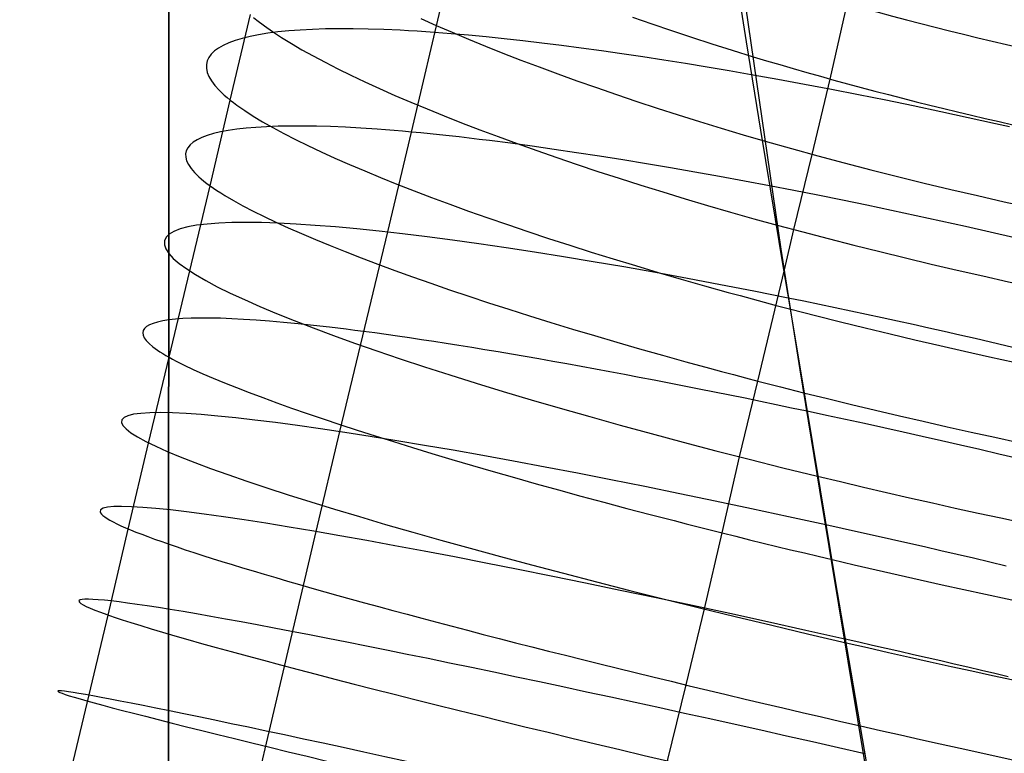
# Model space of a CAD drawing. Extents: x -383 to 1849, y -1185 to -529.
# Tile 343 of 656: x 214 to 232, y -1016 to -1002. Entities that reach past the tile are written whole.
import ezdxf

# ---------------------------------------------------------------- set-up
doc = ezdxf.new("R2010")
doc.units = 0
doc.layers.add('PREDEFINITO', color=7, linetype='CONTINUOUS')

msp = doc.modelspace()

# ---------------------------------------------------------------- linework, layer by layer
at = {"layer": 'PREDEFINITO'}
for p, q in [((216.32, -1056.306, 420), (216.333, -1000.114, 420)), ((216.32, -1056.306, 370), (216.333, -1000.114, 370)), ((216.333, -1000.114, 395), (216.32, -1056.306, 395)), ((216.32, -1056.306, 420), (216.333, -1000.114, 420)), ((220.91, -1003.854, 477.144), (221.791, -1000.1, 477.584)), ((226.961, -1000.5, 474.179), (227.219, -1002.15, 473.737)), ((227.879, -1006.064, 502.061), (227.213, -1001.479, 502.125)), ((228.803, -1002.857, 502.556), (229.127, -1001.439, 502.799)), ((217.49, -1003.251, 491.778), (217.872, -1001.639, 491.969)), ((217.932, -1001.691, 492.193), (217.996, -1001.743, 492.417)), ((217.996, -1001.743, 492.417), (218.135, -1001.85, 492.86)), ((221.088, -1001.712, 497.67), (221.377, -1001.841, 498.005)), ((225.077, -1001.685, 501.013), (225.442, -1001.813, 501.225)), ((218.203, -1001.991, 482.258), (218.027, -1002.019, 482.716)), ((218.135, -1001.85, 492.86), (218.29, -1001.959, 493.298)), ((218.392, -1001.966, 481.806), (218.203, -1001.991, 482.258)), ((218.29, -1001.959, 493.298), (218.46, -1002.071, 493.73)), ((218.596, -1001.946, 481.359), (218.392, -1001.966, 481.806)), ((218.812, -1001.93, 480.92), (218.596, -1001.946, 481.359)), ((219.042, -1001.918, 480.488), (218.812, -1001.93, 480.92)), ((219.286, -1001.91, 480.063), (219.042, -1001.918, 480.488)), ((219.542, -1001.906, 479.647), (219.286, -1001.91, 480.063)), ((219.811, -1001.906, 479.239), (219.542, -1001.906, 479.647)), ((220.093, -1001.911, 478.841), (219.811, -1001.906, 479.239)), ((220.387, -1001.92, 478.452), (220.093, -1001.911, 478.841)), ((220.695, -1001.934, 478.074), (220.387, -1001.92, 478.452)), ((220.853, -1001.942, 477.889), (220.695, -1001.934, 478.074)), ((221.014, -1001.952, 477.707), (220.853, -1001.942, 477.889)), ((221.178, -1001.962, 477.527), (221.014, -1001.952, 477.707)), ((221.346, -1001.974, 477.351), (221.178, -1001.962, 477.527)), ((221.66, -1001.999, 477.035), (221.346, -1001.974, 477.351)), ((221.377, -1001.841, 498.005), (221.677, -1001.971, 498.332)), ((221.677, -1001.971, 498.332), (221.986, -1002.102, 498.649)), ((225.442, -1001.813, 501.225), (225.813, -1001.939, 501.426)), ((225.813, -1001.939, 501.426), (226.19, -1002.065, 501.615)), ((217.464, -1002.171, 484.592), (217.359, -1002.219, 485.07)), ((217.584, -1002.127, 484.117), (217.464, -1002.171, 484.592)), ((217.717, -1002.087, 483.646), (217.584, -1002.127, 484.117)), ((217.865, -1002.051, 483.178), (217.717, -1002.087, 483.646)), ((218.027, -1002.019, 482.716), (217.865, -1002.051, 483.178)), ((218.46, -1002.071, 493.73), (218.644, -1002.185, 494.156)), ((221.984, -1002.027, 476.73), (221.66, -1001.999, 477.035)), ((222.317, -1002.059, 476.434), (221.984, -1002.027, 476.73)), ((221.986, -1002.102, 498.649), (222.305, -1002.232, 498.957)), ((222.659, -1002.094, 476.149), (222.317, -1002.059, 476.434)), ((223.01, -1002.133, 475.875), (222.659, -1002.094, 476.149)), ((223.369, -1002.176, 475.611), (223.01, -1002.133, 475.875)), ((223.736, -1002.222, 475.358), (223.369, -1002.176, 475.611)), ((226.19, -1002.065, 501.615), (226.572, -1002.189, 501.792)), ((227.219, -1002.15, 473.737), (227.489, -1003.817, 473.337)), ((217.193, -1002.325, 486.033), (217.133, -1002.383, 486.516)), ((217.269, -1002.27, 485.551), (217.193, -1002.325, 486.033)), ((217.359, -1002.219, 485.07), (217.269, -1002.27, 485.551)), ((218.644, -1002.185, 494.156), (218.842, -1002.301, 494.575)), ((218.842, -1002.301, 494.575), (219.054, -1002.419, 494.988)), ((222.305, -1002.232, 498.957), (222.633, -1002.363, 499.255)), ((222.633, -1002.363, 499.255), (222.97, -1002.495, 499.543)), ((224.11, -1002.271, 475.116), (223.736, -1002.222, 475.358)), ((224.491, -1002.323, 474.884), (224.11, -1002.271, 475.116)), ((224.878, -1002.379, 474.664), (224.491, -1002.323, 474.884)), ((226.572, -1002.189, 501.792), (226.96, -1002.312, 501.958)), ((226.96, -1002.312, 501.958), (227.353, -1002.433, 502.111)), ((217.057, -1002.511, 487.486), (217.042, -1002.58, 487.971)), ((217.087, -1002.445, 487.001), (217.057, -1002.511, 487.486)), ((217.133, -1002.383, 486.516), (217.087, -1002.445, 487.001)), ((219.054, -1002.419, 494.988), (219.28, -1002.539, 495.394)), ((219.28, -1002.539, 495.394), (219.518, -1002.661, 495.792)), ((222.97, -1002.495, 499.543), (223.315, -1002.626, 499.82)), ((225.272, -1002.437, 474.455), (224.878, -1002.379, 474.664)), ((225.671, -1002.499, 474.257), (225.272, -1002.437, 474.455)), ((226.076, -1002.563, 474.071), (225.671, -1002.499, 474.257)), ((217.042, -1002.58, 487.971), (217.042, -1002.652, 488.454)), ((217.042, -1002.652, 488.454), (217.058, -1002.728, 488.937)), ((217.058, -1002.728, 488.937), (217.09, -1002.807, 489.418)), ((219.518, -1002.661, 495.792), (219.769, -1002.784, 496.182)), ((223.315, -1002.626, 499.82), (223.668, -1002.757, 500.087)), ((226.485, -1002.631, 473.896), (226.076, -1002.563, 474.071)), ((226.9, -1002.701, 473.733), (226.485, -1002.631, 473.896)), ((227.318, -1002.774, 473.582), (226.9, -1002.701, 473.733)), ((217.09, -1002.807, 489.418), (217.137, -1002.889, 489.897)), ((217.137, -1002.889, 489.897), (217.201, -1002.975, 490.373)), ((219.769, -1002.784, 496.182), (220.033, -1002.909, 496.564)), ((220.033, -1002.909, 496.564), (220.309, -1003.035, 496.937)), ((223.668, -1002.757, 500.087), (224.029, -1002.887, 500.342)), ((224.029, -1002.887, 500.342), (224.398, -1003.017, 500.586)), ((227.818, -1002.863, 473.418), (227.318, -1002.774, 473.582)), ((228.322, -1002.956, 473.272), (227.818, -1002.863, 473.418)), ((228.467, -1004.276, 502.339), (228.803, -1002.857, 502.556)), ((217.201, -1002.975, 490.373), (217.281, -1003.064, 490.845)), ((217.281, -1003.064, 490.845), (217.327, -1003.109, 491.08)), ((220.309, -1003.035, 496.937), (220.596, -1003.162, 497.301)), ((224.398, -1003.017, 500.586), (224.774, -1003.147, 500.818)), ((228.831, -1003.053, 473.142), (228.322, -1002.956, 473.272)), ((229.342, -1003.153, 473.03), (228.831, -1003.053, 473.142)), ((217.11, -1004.868, 491.632), (217.49, -1003.251, 491.778)), ((217.327, -1003.109, 491.08), (217.377, -1003.156, 491.314)), ((217.377, -1003.156, 491.314), (217.431, -1003.203, 491.546)), ((217.431, -1003.203, 491.546), (217.49, -1003.251, 491.778)), ((217.49, -1003.251, 491.778), (217.552, -1003.3, 492.008)), ((220.596, -1003.162, 497.301), (220.895, -1003.29, 497.657)), ((220.895, -1003.29, 497.657), (221.205, -1003.419, 498.002)), ((224.774, -1003.147, 500.818), (225.157, -1003.276, 501.038)), ((225.157, -1003.276, 501.038), (225.546, -1003.404, 501.246)), ((229.856, -1003.256, 472.935), (229.342, -1003.153, 473.03)), ((230.373, -1003.362, 472.858), (229.856, -1003.256, 472.935)), ((217.552, -1003.3, 492.008), (217.619, -1003.349, 492.237)), ((217.619, -1003.349, 492.237), (217.69, -1003.399, 492.465)), ((217.69, -1003.399, 492.465), (217.764, -1003.45, 492.691)), ((217.764, -1003.45, 492.691), (217.925, -1003.554, 493.14)), ((221.205, -1003.419, 498.002), (221.525, -1003.549, 498.338)), ((225.546, -1003.404, 501.246), (225.942, -1003.531, 501.441)), ((230.89, -1003.472, 472.799), (230.373, -1003.362, 472.858)), ((231.408, -1003.584, 472.758), (230.89, -1003.472, 472.799)), ((217.925, -1003.554, 493.14), (218.102, -1003.66, 493.582)), ((218.102, -1003.66, 493.582), (218.294, -1003.769, 494.018)), ((221.525, -1003.549, 498.338), (221.855, -1003.679, 498.663)), ((225.942, -1003.531, 501.441), (226.344, -1003.657, 501.624)), ((226.344, -1003.657, 501.624), (226.751, -1003.782, 501.793)), ((231.667, -1003.641, 472.745), (231.408, -1003.584, 472.758)), ((231.926, -1003.699, 472.736), (231.667, -1003.641, 472.745)), ((217.455, -1003.826, 482.998), (217.309, -1003.853, 483.467)), ((217.615, -1003.802, 482.533), (217.455, -1003.826, 482.998)), ((217.789, -1003.782, 482.073), (217.615, -1003.802, 482.533)), ((217.977, -1003.766, 481.618), (217.789, -1003.782, 482.073)), ((218.178, -1003.754, 481.17), (217.977, -1003.766, 481.618)), ((218.393, -1003.745, 480.729), (218.178, -1003.754, 481.17)), ((218.294, -1003.769, 494.018), (218.5, -1003.88, 494.447)), ((218.621, -1003.741, 480.295), (218.393, -1003.745, 480.729)), ((218.862, -1003.741, 479.868), (218.621, -1003.741, 480.295)), ((219.117, -1003.744, 479.45), (218.862, -1003.741, 479.868)), ((219.384, -1003.752, 479.04), (219.117, -1003.744, 479.45)), ((219.664, -1003.764, 478.64), (219.384, -1003.752, 479.04)), ((219.957, -1003.78, 478.25), (219.664, -1003.764, 478.64)), ((220.262, -1003.801, 477.87), (219.957, -1003.78, 478.25)), ((220.42, -1003.812, 477.685), (220.262, -1003.801, 477.87)), ((220.58, -1003.825, 477.502), (220.42, -1003.812, 477.685)), ((220.743, -1003.839, 477.322), (220.58, -1003.825, 477.502)), ((220.91, -1003.854, 477.144), (220.743, -1003.839, 477.322)), ((221.855, -1003.679, 498.663), (222.196, -1003.81, 498.978)), ((222.196, -1003.81, 498.978), (222.546, -1003.941, 499.281)), ((226.751, -1003.782, 501.793), (227.163, -1003.905, 501.948)), ((227.489, -1003.817, 473.337), (227.767, -1005.498, 472.988)), ((232.185, -1003.757, 472.731), (231.926, -1003.699, 472.736)), ((216.868, -1004.001, 485.38), (216.794, -1004.047, 485.865)), ((216.956, -1003.959, 484.898), (216.868, -1004.001, 485.38)), ((217.059, -1003.92, 484.418), (216.956, -1003.959, 484.898)), ((217.177, -1003.885, 483.941), (217.059, -1003.92, 484.418)), ((217.309, -1003.853, 483.467), (217.177, -1003.885, 483.941)), ((218.5, -1003.88, 494.447), (218.721, -1003.993, 494.869)), ((218.721, -1003.993, 494.869), (218.956, -1004.109, 495.283)), ((220.463, -1005.736, 476.984), (220.91, -1003.854, 477.144)), ((221.083, -1003.871, 476.966), (220.91, -1003.854, 477.144)), ((221.26, -1003.888, 476.791), (221.083, -1003.871, 476.966)), ((221.44, -1003.907, 476.619), (221.26, -1003.888, 476.791)), ((221.623, -1003.927, 476.45), (221.44, -1003.907, 476.619)), ((221.809, -1003.947, 476.284), (221.623, -1003.927, 476.45)), ((221.997, -1003.969, 476.122), (221.809, -1003.947, 476.284)), ((222.188, -1003.992, 475.963), (221.997, -1003.969, 476.122)), ((222.382, -1004.016, 475.807), (222.188, -1003.992, 475.963)), ((222.778, -1004.067, 475.505), (222.382, -1004.016, 475.807)), ((222.546, -1003.941, 499.281), (222.905, -1004.072, 499.574)), ((227.163, -1003.905, 501.948), (227.581, -1004.027, 502.09)), ((216.663, -1004.207, 487.324), (216.649, -1004.267, 487.811)), ((216.691, -1004.15, 486.837), (216.663, -1004.207, 487.324)), ((216.735, -1004.097, 486.351), (216.691, -1004.15, 486.837)), ((216.794, -1004.047, 485.865), (216.735, -1004.097, 486.351)), ((218.956, -1004.109, 495.283), (219.204, -1004.226, 495.689)), ((223.184, -1004.122, 475.217), (222.778, -1004.067, 475.505)), ((222.905, -1004.072, 499.574), (223.273, -1004.204, 499.854)), ((223.599, -1004.181, 474.942), (223.184, -1004.122, 475.217)), ((223.273, -1004.204, 499.854), (223.65, -1004.335, 500.122)), ((224.022, -1004.244, 474.682), (223.599, -1004.181, 474.942)), ((216.649, -1004.267, 487.811), (216.652, -1004.33, 488.297)), ((216.652, -1004.33, 488.297), (216.669, -1004.397, 488.781)), ((216.669, -1004.397, 488.781), (216.703, -1004.468, 489.264)), ((219.204, -1004.226, 495.689), (219.466, -1004.345, 496.088)), ((219.466, -1004.345, 496.088), (219.74, -1004.466, 496.477)), ((223.65, -1004.335, 500.122), (224.035, -1004.466, 500.379)), ((224.454, -1004.311, 474.435), (224.022, -1004.244, 474.682)), ((224.894, -1004.381, 474.202), (224.454, -1004.311, 474.435)), ((225.341, -1004.454, 473.984), (224.894, -1004.381, 474.202)), ((228.118, -1005.696, 502.146), (228.467, -1004.276, 502.339)), ((216.703, -1004.468, 489.264), (216.752, -1004.541, 489.744)), ((216.752, -1004.541, 489.744), (216.817, -1004.618, 490.222)), ((219.74, -1004.466, 496.477), (220.027, -1004.588, 496.857)), ((220.027, -1004.588, 496.857), (220.325, -1004.712, 497.228)), ((224.035, -1004.466, 500.379), (224.427, -1004.597, 500.622)), ((225.795, -1004.531, 473.78), (225.341, -1004.454, 473.984)), ((226.254, -1004.611, 473.59), (225.795, -1004.531, 473.78)), ((216.817, -1004.618, 490.222), (216.898, -1004.698, 490.696)), ((216.898, -1004.698, 490.696), (216.945, -1004.74, 490.931)), ((216.945, -1004.74, 490.931), (216.996, -1004.782, 491.166)), ((220.325, -1004.712, 497.228), (220.636, -1004.837, 497.59)), ((224.427, -1004.597, 500.622), (224.827, -1004.727, 500.852)), ((224.827, -1004.727, 500.852), (225.235, -1004.856, 501.069)), ((226.719, -1004.695, 473.416), (226.254, -1004.611, 473.59)), ((227.189, -1004.781, 473.256), (226.719, -1004.695, 473.416)), ((216.338, -1008.104, 491.393), (217.11, -1004.868, 491.632)), ((216.996, -1004.782, 491.166), (217.051, -1004.824, 491.399)), ((217.051, -1004.824, 491.399), (217.11, -1004.868, 491.632)), ((217.11, -1004.868, 491.632), (217.173, -1004.912, 491.863)), ((217.173, -1004.912, 491.863), (217.241, -1004.958, 492.092)), ((217.241, -1004.958, 492.092), (217.312, -1005.004, 492.321)), ((220.636, -1004.837, 497.59), (220.958, -1004.962, 497.941)), ((220.958, -1004.962, 497.941), (221.29, -1005.089, 498.281)), ((225.235, -1004.856, 501.069), (225.649, -1004.985, 501.271)), ((227.663, -1004.871, 473.111), (227.189, -1004.781, 473.256)), ((228.118, -1004.958, 472.988), (227.663, -1004.871, 473.111)), ((228.576, -1005.048, 472.879), (228.118, -1004.958, 472.988)), ((217.312, -1005.004, 492.321), (217.387, -1005.05, 492.547)), ((217.387, -1005.05, 492.547), (217.55, -1005.146, 492.997)), ((217.55, -1005.146, 492.997), (217.728, -1005.244, 493.44)), ((221.29, -1005.089, 498.281), (221.634, -1005.217, 498.61)), ((225.649, -1004.985, 501.271), (226.069, -1005.113, 501.46)), ((226.069, -1005.113, 501.46), (226.495, -1005.239, 501.634)), ((229.037, -1005.141, 472.783), (228.576, -1005.048, 472.879)), ((229.499, -1005.236, 472.703), (229.037, -1005.141, 472.783)), ((217.728, -1005.244, 493.44), (217.921, -1005.345, 493.877)), ((221.634, -1005.217, 498.61), (221.987, -1005.345, 498.929)), ((226.495, -1005.239, 501.634), (226.928, -1005.365, 501.794)), ((229.963, -1005.333, 472.636), (229.499, -1005.236, 472.703)), ((230.428, -1005.433, 472.584), (229.963, -1005.333, 472.636)), ((217.921, -1005.345, 493.877), (218.129, -1005.448, 494.307)), ((218.129, -1005.448, 494.307), (218.351, -1005.553, 494.729)), ((221.987, -1005.345, 498.929), (222.35, -1005.473, 499.235)), ((222.35, -1005.473, 499.235), (222.723, -1005.602, 499.53)), ((226.928, -1005.365, 501.794), (227.365, -1005.489, 501.938)), ((227.365, -1005.489, 501.938), (227.808, -1005.612, 502.066)), ((227.767, -1005.498, 472.988), (227.907, -1006.344, 472.837)), ((230.894, -1005.534, 472.547), (230.428, -1005.433, 472.584)), ((218.351, -1005.553, 494.729), (218.586, -1005.661, 495.144)), ((218.586, -1005.661, 495.144), (218.836, -1005.771, 495.551)), ((222.723, -1005.602, 499.53), (223.104, -1005.731, 499.812)), ((227.943, -1006.456, 502.057), (228.118, -1005.696, 502.146)), ((231.359, -1005.637, 472.524), (230.894, -1005.534, 472.547)), ((231.825, -1005.742, 472.517), (231.359, -1005.637, 472.524)), ((218.836, -1005.771, 495.551), (219.098, -1005.882, 495.95)), ((219.098, -1005.882, 495.95), (219.374, -1005.996, 496.34)), ((219.559, -1009.503, 476.781), (220.463, -1005.736, 476.984)), ((223.104, -1005.731, 499.812), (223.495, -1005.861, 500.081)), ((223.495, -1005.861, 500.081), (223.893, -1005.99, 500.337)), ((232.289, -1005.849, 472.524), (231.825, -1005.742, 472.517)), ((219.374, -1005.996, 496.34), (219.662, -1006.111, 496.721)), ((223.893, -1005.99, 500.337), (224.3, -1006.119, 500.579)), ((228.24, -1008.342, 502.035), (227.879, -1006.064, 502.061)), ((219.662, -1006.111, 496.721), (219.961, -1006.228, 497.092)), ((219.961, -1006.228, 497.092), (220.273, -1006.346, 497.453)), ((224.3, -1006.119, 500.579), (224.714, -1006.247, 500.808)), ((224.714, -1006.247, 500.808), (225.135, -1006.375, 501.022)), ((220.273, -1006.346, 497.453), (220.596, -1006.465, 497.805)), ((225.135, -1006.375, 501.022), (225.562, -1006.503, 501.222)), ((227.907, -1006.344, 472.837), (228.049, -1007.192, 472.7)), ((220.596, -1006.465, 497.805), (220.929, -1006.585, 498.145)), ((220.929, -1006.585, 498.145), (221.273, -1006.707, 498.475)), ((225.562, -1006.503, 501.222), (225.997, -1006.629, 501.406)), ((225.997, -1006.629, 501.406), (226.437, -1006.755, 501.575)), ((227.439, -1008.552, 501.849), (227.943, -1006.456, 502.057)), ((221.273, -1006.707, 498.475), (221.627, -1006.829, 498.793)), ((226.437, -1006.755, 501.575), (226.883, -1006.88, 501.728)), ((221.627, -1006.829, 498.793), (221.991, -1006.952, 499.1)), ((221.991, -1006.952, 499.1), (222.365, -1007.075, 499.394)), ((226.883, -1006.88, 501.728), (227.108, -1006.941, 501.799)), ((227.108, -1006.941, 501.799), (227.334, -1007.003, 501.865)), ((227.334, -1007.003, 501.865), (227.561, -1007.064, 501.928)), ((222.365, -1007.075, 499.394), (222.747, -1007.199, 499.676)), ((227.561, -1007.064, 501.928), (227.79, -1007.125, 501.986)), ((227.79, -1007.125, 501.986), (228.064, -1007.197, 502.05)), ((228.049, -1007.192, 472.7), (228.336, -1008.897, 472.468)), ((216.6, -1007.375, 482.736), (216.459, -1007.386, 483.207)), ((216.756, -1007.368, 482.27), (216.6, -1007.375, 482.736)), ((216.926, -1007.365, 481.809), (216.756, -1007.368, 482.27)), ((217.11, -1007.365, 481.354), (216.926, -1007.365, 481.809)), ((217.307, -1007.369, 480.905), (217.11, -1007.365, 481.354)), ((217.519, -1007.377, 480.462), (217.307, -1007.369, 480.905)), ((217.743, -1007.389, 480.027), (217.519, -1007.377, 480.462)), ((222.747, -1007.199, 499.676), (223.138, -1007.323, 499.945)), ((223.138, -1007.323, 499.945), (223.537, -1007.447, 500.201)), ((215.873, -1007.56, 486.585), (215.849, -1007.599, 487.073)), ((215.912, -1007.524, 486.097), (215.873, -1007.56, 486.585)), ((215.966, -1007.492, 485.61), (215.912, -1007.524, 486.097)), ((216.035, -1007.464, 485.124), (215.966, -1007.492, 485.61)), ((216.119, -1007.439, 484.641), (216.035, -1007.464, 485.124)), ((216.218, -1007.417, 484.16), (216.119, -1007.439, 484.641)), ((216.331, -1007.4, 483.682), (216.218, -1007.417, 484.16)), ((216.459, -1007.386, 483.207), (216.331, -1007.4, 483.682)), ((217.981, -1007.404, 479.6), (217.743, -1007.389, 480.027)), ((218.232, -1007.423, 479.181), (217.981, -1007.404, 479.6)), ((218.496, -1007.446, 478.77), (218.232, -1007.423, 479.181)), ((218.773, -1007.473, 478.369), (218.496, -1007.446, 478.77)), ((219.063, -1007.503, 477.978), (218.773, -1007.473, 478.369)), ((219.365, -1007.538, 477.597), (219.063, -1007.503, 477.978)), ((219.521, -1007.556, 477.411), (219.365, -1007.538, 477.597)), ((219.68, -1007.576, 477.228), (219.521, -1007.556, 477.411)), ((223.537, -1007.447, 500.201), (223.944, -1007.572, 500.443)), ((215.849, -1007.599, 487.073), (215.84, -1007.641, 487.561)), ((215.84, -1007.641, 487.561), (215.847, -1007.687, 488.048)), ((215.847, -1007.687, 488.048), (215.869, -1007.736, 488.534)), ((215.869, -1007.736, 488.534), (215.907, -1007.789, 489.018)), ((219.842, -1007.596, 477.047), (219.68, -1007.576, 477.228)), ((220.007, -1007.618, 476.869), (219.842, -1007.596, 477.047)), ((220.217, -1007.646, 476.653), (220.007, -1007.618, 476.869)), ((220.431, -1007.675, 476.441), (220.217, -1007.646, 476.653)), ((220.649, -1007.706, 476.234), (220.431, -1007.675, 476.441)), ((220.872, -1007.739, 476.031), (220.649, -1007.706, 476.234)), ((221.099, -1007.773, 475.833), (220.872, -1007.739, 476.031)), ((223.944, -1007.572, 500.443), (224.359, -1007.696, 500.672)), ((224.359, -1007.696, 500.672), (224.781, -1007.82, 500.886)), ((215.907, -1007.789, 489.018), (215.961, -1007.845, 489.5)), ((215.961, -1007.845, 489.5), (216.031, -1007.905, 489.979)), ((216.031, -1007.905, 489.979), (216.117, -1007.968, 490.454)), ((221.33, -1007.808, 475.641), (221.099, -1007.773, 475.833)), ((221.565, -1007.844, 475.453), (221.33, -1007.808, 475.641)), ((221.804, -1007.882, 475.27), (221.565, -1007.844, 475.453)), ((222.047, -1007.921, 475.091), (221.804, -1007.882, 475.27)), ((222.293, -1007.962, 474.918), (222.047, -1007.921, 475.091)), ((224.781, -1007.82, 500.886), (225.209, -1007.944, 501.085)), ((215.953, -1009.725, 491.326), (216.338, -1008.104, 491.393)), ((216.117, -1007.968, 490.454), (216.166, -1008.001, 490.691)), ((216.166, -1008.001, 490.691), (216.219, -1008.034, 490.926)), ((216.219, -1008.034, 490.926), (216.277, -1008.068, 491.16)), ((216.277, -1008.068, 491.16), (216.338, -1008.104, 491.393)), ((216.338, -1008.104, 491.393), (216.404, -1008.14, 491.625)), ((222.543, -1008.004, 474.75), (222.293, -1007.962, 474.918)), ((222.796, -1008.046, 474.587), (222.543, -1008.004, 474.75)), ((223.053, -1008.091, 474.429), (222.796, -1008.046, 474.587)), ((223.312, -1008.136, 474.276), (223.053, -1008.091, 474.429)), ((225.209, -1007.944, 501.085), (225.644, -1008.067, 501.27)), ((225.644, -1008.067, 501.27), (226.085, -1008.189, 501.438)), ((216.404, -1008.14, 491.625), (216.473, -1008.177, 491.856)), ((216.473, -1008.177, 491.856), (216.547, -1008.214, 492.085)), ((216.547, -1008.214, 492.085), (216.625, -1008.253, 492.313)), ((216.625, -1008.253, 492.313), (216.792, -1008.332, 492.764)), ((223.575, -1008.182, 474.128), (223.312, -1008.136, 474.276)), ((223.84, -1008.23, 473.985), (223.575, -1008.182, 474.128)), ((224.108, -1008.279, 473.848), (223.84, -1008.23, 473.985)), ((224.379, -1008.328, 473.716), (224.108, -1008.279, 473.848)), ((226.085, -1008.189, 501.438), (226.531, -1008.311, 501.591)), ((216.792, -1008.332, 492.764), (216.974, -1008.414, 493.209)), ((216.974, -1008.414, 493.209), (217.172, -1008.499, 493.648)), ((224.652, -1008.379, 473.589), (224.379, -1008.328, 473.716)), ((224.928, -1008.431, 473.467), (224.652, -1008.379, 473.589)), ((225.205, -1008.484, 473.351), (224.928, -1008.431, 473.467)), ((225.485, -1008.537, 473.241), (225.205, -1008.484, 473.351)), ((226.531, -1008.311, 501.591), (226.756, -1008.371, 501.662)), ((226.756, -1008.371, 501.662), (226.982, -1008.432, 501.728)), ((226.982, -1008.432, 501.728), (227.21, -1008.492, 501.791)), ((227.21, -1008.492, 501.791), (227.439, -1008.552, 501.849)), ((228.611, -1010.61, 502.008), (228.24, -1008.342, 502.035)), ((217.172, -1008.499, 493.648), (217.384, -1008.587, 494.079)), ((217.384, -1008.587, 494.079), (217.61, -1008.677, 494.504)), ((217.61, -1008.677, 494.504), (217.85, -1008.77, 494.921)), ((225.767, -1008.592, 473.135), (225.485, -1008.537, 473.241)), ((226.051, -1008.648, 473.036), (225.767, -1008.592, 473.135)), ((226.337, -1008.705, 472.942), (226.051, -1008.648, 473.036)), ((227.099, -1009.983, 501.741), (227.439, -1008.552, 501.849)), ((227.439, -1008.552, 501.849), (227.871, -1008.663, 501.946)), ((227.871, -1008.663, 501.946), (228.306, -1008.773, 502.029)), ((217.85, -1008.77, 494.921), (218.104, -1008.865, 495.33)), ((226.624, -1008.762, 472.853), (226.337, -1008.705, 472.942)), ((226.912, -1008.82, 472.77), (226.624, -1008.762, 472.853)), ((227.202, -1008.879, 472.693), (226.912, -1008.82, 472.77)), ((218.104, -1008.865, 495.33), (218.371, -1008.962, 495.73)), ((218.371, -1008.962, 495.73), (218.65, -1009.062, 496.122)), ((227.494, -1008.939, 472.621), (227.202, -1008.879, 472.693)), ((227.786, -1009, 472.555), (227.494, -1008.939, 472.621)), ((228.079, -1009.062, 472.495), (227.786, -1009, 472.555)), ((228.336, -1008.897, 472.468), (228.617, -1010.608, 472.279)), ((218.65, -1009.062, 496.122), (218.942, -1009.163, 496.505)), ((218.942, -1009.163, 496.505), (219.245, -1009.266, 496.878)), ((228.374, -1009.124, 472.44), (228.079, -1009.062, 472.495)), ((228.734, -1009.201, 472.382), (228.374, -1009.124, 472.44)), ((229.095, -1009.278, 472.332), (228.734, -1009.201, 472.382)), ((219.245, -1009.266, 496.878), (219.561, -1009.371, 497.242)), ((219.561, -1009.371, 497.242), (219.887, -1009.478, 497.595)), ((229.456, -1009.357, 472.291), (229.095, -1009.278, 472.332)), ((229.818, -1009.437, 472.259), (229.456, -1009.357, 472.291)), ((219.111, -1011.39, 476.729), (219.559, -1009.503, 476.781)), ((219.887, -1009.478, 497.595), (220.224, -1009.586, 497.937)), ((220.224, -1009.586, 497.937), (220.572, -1009.695, 498.269)), ((230.18, -1009.517, 472.236), (229.818, -1009.437, 472.259)), ((230.543, -1009.599, 472.222), (230.18, -1009.517, 472.236)), ((230.905, -1009.681, 472.217), (230.543, -1009.599, 472.222)), ((215.569, -1011.347, 491.293), (215.953, -1009.725, 491.326)), ((220.572, -1009.695, 498.269), (220.929, -1009.806, 498.589)), ((231.266, -1009.764, 472.221), (230.905, -1009.681, 472.217)), ((231.627, -1009.847, 472.235), (231.266, -1009.764, 472.221)), ((220.929, -1009.806, 498.589), (221.296, -1009.918, 498.897)), ((221.296, -1009.918, 498.897), (221.673, -1010.031, 499.193)), ((231.987, -1009.932, 472.257), (231.627, -1009.847, 472.235)), ((232.346, -1010.016, 472.29), (231.987, -1009.932, 472.257)), ((221.673, -1010.031, 499.193), (222.058, -1010.144, 499.477)), ((222.058, -1010.144, 499.477), (222.452, -1010.259, 499.748)), ((226.772, -1011.419, 501.664), (227.099, -1009.983, 501.741)), ((222.452, -1010.259, 499.748), (222.854, -1010.374, 500.005)), ((222.854, -1010.374, 500.005), (223.263, -1010.49, 500.249)), ((223.263, -1010.49, 500.249), (223.68, -1010.606, 500.479)), ((223.68, -1010.606, 500.479), (224.104, -1010.722, 500.694)), ((231.613, -1028.718, 501.917), (228.611, -1010.61, 502.008)), ((228.617, -1010.608, 472.279), (228.899, -1012.324, 472.142)), ((224.104, -1010.722, 500.694), (224.535, -1010.838, 500.895)), ((224.535, -1010.838, 500.895), (224.971, -1010.955, 501.081)), ((224.971, -1010.955, 501.081), (225.414, -1011.071, 501.251)), ((225.414, -1011.071, 501.251), (225.862, -1011.187, 501.405)), ((225.862, -1011.187, 501.405), (226.087, -1011.245, 501.476)), ((226.087, -1011.245, 501.476), (226.314, -1011.303, 501.543)), ((229.033, -1011.335, 472.186), (228.724, -1011.267, 472.219)), ((215.187, -1012.97, 491.302), (215.569, -1011.347, 491.293)), ((218.225, -1015.169, 476.725), (219.111, -1011.39, 476.729)), ((226.314, -1011.303, 501.543), (226.543, -1011.361, 501.605)), ((226.433, -1012.854, 501.611), (226.772, -1011.419, 501.664)), ((226.543, -1011.361, 501.605), (226.772, -1011.419, 501.664)), ((226.772, -1011.419, 501.664), (227.027, -1011.482, 501.723)), ((229.343, -1011.404, 472.159), (229.033, -1011.335, 472.186)), ((229.653, -1011.473, 472.138), (229.343, -1011.404, 472.159)), ((227.027, -1011.482, 501.723), (227.283, -1011.546, 501.778)), ((227.283, -1011.546, 501.778), (227.541, -1011.609, 501.827)), ((227.541, -1011.609, 501.827), (227.8, -1011.672, 501.872)), ((229.963, -1011.543, 472.125), (229.653, -1011.473, 472.138)), ((230.273, -1011.613, 472.118), (229.963, -1011.543, 472.125)), ((230.583, -1011.684, 472.117), (230.273, -1011.613, 472.118)), ((227.8, -1011.672, 501.872), (228.059, -1011.735, 501.911)), ((228.059, -1011.735, 501.911), (228.319, -1011.797, 501.945)), ((228.319, -1011.797, 501.945), (228.581, -1011.859, 501.974)), ((230.892, -1011.755, 472.124), (230.583, -1011.684, 472.117)), ((231.201, -1011.826, 472.137), (230.892, -1011.755, 472.124)), ((231.509, -1011.898, 472.157), (231.201, -1011.826, 472.137)), ((228.581, -1011.859, 501.974), (228.842, -1011.921, 501.998)), ((231.817, -1011.97, 472.184), (231.509, -1011.898, 472.157)), ((232.123, -1012.043, 472.218), (231.817, -1011.97, 472.184)), ((228.899, -1012.324, 472.142), (229.196, -1014.049, 472.064)), ((226.091, -1014.288, 501.586), (226.433, -1012.854, 501.611)), ((214.414, -1016.214, 491.375), (215.187, -1012.97, 491.302)), ((229.344, -1013.481, 472.072), (229.086, -1013.423, 472.085)), ((229.602, -1013.54, 472.063), (229.344, -1013.481, 472.072)), ((229.86, -1013.598, 472.058), (229.602, -1013.54, 472.063)), ((230.118, -1013.657, 472.058), (229.86, -1013.598, 472.058)), ((230.376, -1013.716, 472.063), (230.118, -1013.657, 472.058)), ((230.633, -1013.775, 472.073), (230.376, -1013.716, 472.063)), ((230.89, -1013.835, 472.087), (230.633, -1013.775, 472.073)), ((231.146, -1013.894, 472.106), (230.89, -1013.835, 472.087)), ((229.196, -1014.049, 472.064), (229.491, -1015.776, 472.039)), ((231.402, -1013.954, 472.13), (231.146, -1013.894, 472.106)), ((231.657, -1014.014, 472.159), (231.402, -1013.954, 472.13)), ((231.912, -1014.074, 472.193), (231.657, -1014.014, 472.159)), ((232.165, -1014.133, 472.231), (231.912, -1014.074, 472.193)), ((225.738, -1015.721, 501.586), (226.091, -1014.288, 501.586)), ((217.778, -1017.055, 476.781), (218.225, -1015.169, 476.725))]:
    msp.add_line(p, q, dxfattribs=at)
at = {"layer": 'PREDEFINITO', "extrusion": (0.215928, 0.947434, 0.2361)}
msp.add_arc((-449.42, 692.21, -779.14), 15.164, 65.7197, 135.9681, dxfattribs=at)
at = {"layer": 'PREDEFINITO', "extrusion": (0.216902, 0.951578, 0.217838)}
msp.add_arc((-449.397, 677.441, -793.721), 15.245, 68.6036, 135.8467, dxfattribs=at)
at = {"layer": 'PREDEFINITO', "extrusion": (0.217833, 0.955383, 0.19948)}
msp.add_arc((-449.427, 662.447, -808.022), 15.267, 71.1942, 135.8436, dxfattribs=at)
at = {"layer": 'PREDEFINITO', "extrusion": (0.218628, 0.958856, 0.181101)}
msp.add_arc((-449.39, 647.204, -822.033), 15.318, 73.6841, 135.7949, dxfattribs=at)
at = {"layer": 'PREDEFINITO', "extrusion": (0.221157, 0.969347, 0.107036)}
msp.add_arc((-449.552, 584.28, -875.095), 14.97, 282.5854, 82.4126, dxfattribs=at)
at = {"layer": 'PREDEFINITO', "extrusion": (0.219407, 0.961983, 0.162634)}
msp.add_arc((-449.406, 631.662, -835.745), 15.381, 76.1297, 135.7093, dxfattribs=at)
at = {"layer": 'PREDEFINITO', "extrusion": (0.221091, 0.969359, 0.107064)}
msp.add_arc((-449.493, 584.312, -875.108), 14.974, 136.6268, 282.5966, dxfattribs=at)
at = {"layer": 'PREDEFINITO', "extrusion": (0.220081, 0.964772, 0.144149)}
msp.add_arc((-449.413, 615.952, -849.153), 15.399, 78.5534, 135.7237, dxfattribs=at)
at = {"layer": 'PREDEFINITO', "extrusion": (0.221873, 0.972573, 0.069816)}
msp.add_arc((-449.495, 551.233, -899.815), 14.967, 276.0546, 87.293, dxfattribs=at)
at = {"layer": 'PREDEFINITO', "extrusion": (0.220663, 0.967224, 0.125645)}
msp.add_arc((-449.389, 599.968, -862.253), 15.465, 80.9753, 135.6353, dxfattribs=at)
at = {"layer": 'PREDEFINITO', "extrusion": (0.221156, 0.969341, 0.107088)}
msp.add_arc((-449.373, 583.788, -875.063), 15.481, 83.333, 135.6367, dxfattribs=at)
at = {"layer": 'PREDEFINITO', "extrusion": (0.222153, 0.973671, 0.051114)}
msp.add_arc((-449.509, 534.316, -911.719), 14.969, 272.8094, 89.6781, dxfattribs=at)
at = {"layer": 'PREDEFINITO', "extrusion": (0.221535, 0.971142, 0.088353)}
msp.add_arc((-449.341, 567.313, -887.67), 15.436, 85.6397, 135.7546, dxfattribs=at)
at = {"layer": 'PREDEFINITO', "extrusion": (0.222368, 0.974423, 0.032445)}
msp.add_arc((-449.537, 517.225, -923.271), 14.967, 269.5286, 92.0223, dxfattribs=at)
at = {"layer": 'PREDEFINITO', "extrusion": (0.221903, 0.972566, 0.069819)}
msp.add_arc((-449.36, 550.749, -899.799), 15.446, 87.9845, 135.7503, dxfattribs=at)
at = {"layer": 'PREDEFINITO', "extrusion": (0.222459, 0.974845, 0.01372)}
msp.add_arc((-449.525, 499.878, -934.546), 14.97, 266.3432, 94.3968, dxfattribs=at)
at = {"layer": 'PREDEFINITO', "extrusion": (0.22219, 0.973661, 0.051138)}
msp.add_arc((-449.383, 533.87, -911.688), 15.437, 90.29, 135.7742, dxfattribs=at)

doc.saveas('drawing.dxf')
